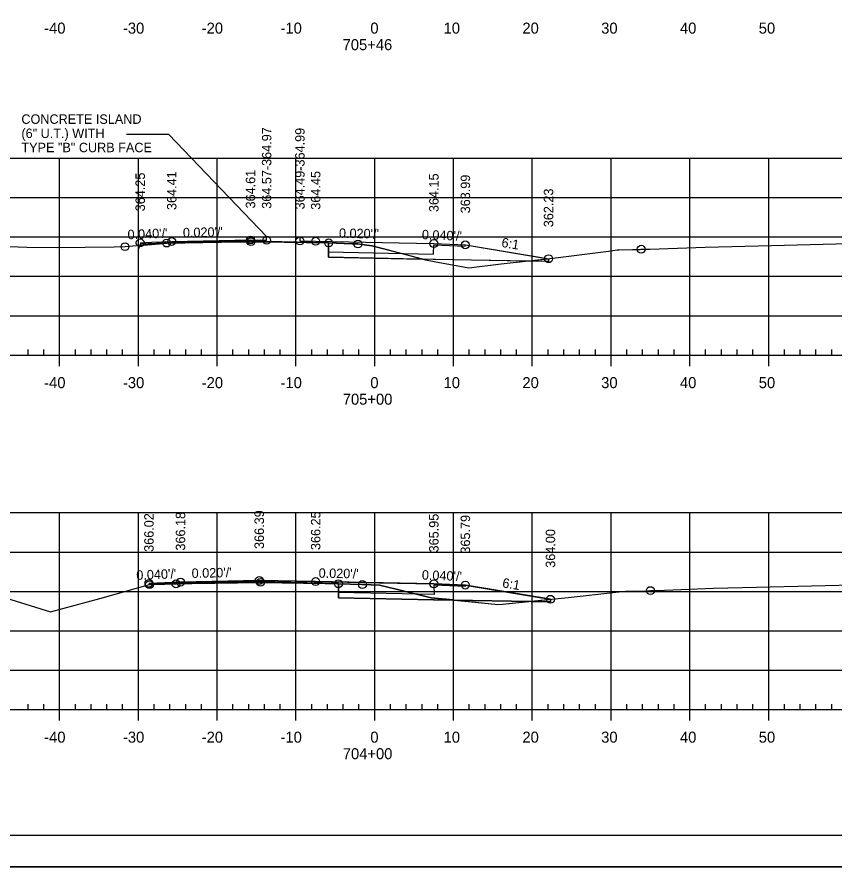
# Model space of a CAD drawing. Extents: x 1359801 to 1362404, y 372415 to 374228.
# Drawn here: x 1361158.3 to 1361262.1, y 372947.9 to 373055.8 of the extents above; entities that cross this region are included whole.
import ezdxf

# ---------------------------------------------------------------- set-up
doc = ezdxf.new("R2010")
doc.units = 0
for name, color, linetype in [('Default', 7, 'Continuous'), ('S_DRG_PT_SYM', 7, 'Continuous'), ('S_DRIVEWAY', 7, 'Continuous'), ('S_ELECTRIC_UTILITIES_ANNOT', 7, 'Continuous'), ('S_IRON_PIN', 7, 'Continuous'), ('S_MAILBOX', 7, 'Continuous'), ('S_PRIMARY_CTL', 7, 'Continuous'), ('S_SANITARY_SEWER', 7, 'Continuous'), ('S_SHOULDER', 7, 'Continuous'), ('S_TELEPHONE_UTILITIES_ANNOT', 7, 'Continuous'), ('S_UNDERGROUND_CABLE', 7, 'Continuous'), ('S_UTL_PT_SYM', 7, 'Continuous'), ('S_WATER_UTILITIES', 7, 'Continuous')]:
    doc.layers.add(name, color=color, linetype=linetype)

msp = doc.modelspace()

# ---------------------------------------------------------------- linework, layer by layer
at = {"layer": 'Default'}
msp.add_lwpolyline([(1361189.99, 373027.49), (1361189.99, 373027.99), (1361194.21, 373027.91), (1361194.21, 373027.41)], dxfattribs=at)
at = {"layer": 'S_DRG_PT_SYM'}
for points in [[(1361145.07, 373027.17), (1361159.55, 373026.63), (1361163.27, 373026.56), (1361170.63, 373026.65), (1361172.01, 373026.68), (1361173.45, 373026.81), (1361177.3, 373027.14), (1361186.52, 373027.29), (1361187.99, 373027.31), (1361189.42, 373027.29), (1361197.86, 373027.16), (1361200.86, 373027.05), (1361201.57, 373027.02), (1361202.02, 373026.95), (1361203.4, 373026.8), (1361208.12, 373025.54), (1361210.14, 373025), (1361211.23, 373024.8), (1361215.65, 373024.01), (1361219.76, 373024.52), (1361226.3, 373025.2), (1361233.39, 373026.12), (1361234.46, 373026.26), (1361234.72, 373026.26), (1361236.41, 373026.31), (1361237.38, 373026.34), (1361237.53, 373026.35), (1361238.62, 373026.38), (1361245.65, 373026.62), (1361254.06, 373026.84), (1361272.03, 373027.29)], [(1361149.97, 372984.22), (1361162.57, 372980.31), (1361168.81, 372982.02), (1361175.12, 372983.78), (1361175.66, 372983.79), (1361178.47, 372983.88), (1361180.48, 372983.91), (1361189.21, 372984.07), (1361197.42, 372983.92), (1361199.1, 372983.89), (1361202.05, 372983.79), (1361202.15, 372983.79), (1361202.21, 372983.79), (1361204.31, 372983.73), (1361206.44, 372983.19), (1361210.89, 372982.11), (1361218.95, 372981.28), (1361219.22, 372981.25), (1361219.93, 372981.32), (1361228.26, 372982.14), (1361234.32, 372982.82), (1361235.53, 372982.94), (1361238.31, 372983.01), (1361238.7, 372983.02), (1361239.46, 372983.05), (1361246.72, 372983.35), (1361252.16, 372983.48), (1361273.09, 372983.97)]]:
    msp.add_lwpolyline(points, dxfattribs=at)
at = {"layer": 'S_ELECTRIC_UTILITIES_ANNOT'}
for p, q in [((1361173.94, 373027.01), (1361173.71, 373026.42)), ((1361173.88, 373026.84), (1361177.3, 373027.14)), ((1361173.94, 373027.01), (1361173.88, 373026.84)), ((1361177.3, 373027.14), (1361173.94, 373027.01)), ((1361197.86, 373027.16), (1361197.86, 373027.17)), ((1361197.86, 373027.16), (1361197.86, 373025.34)), ((1361197.86, 373025.34), (1361209.77, 373025.1)), ((1361222.79, 373024.84), (1361222.79, 373024.84)), ((1361199.1, 372983.89), (1361199.1, 372983.94)), ((1361199.1, 372983.89), (1361199.1, 372982.11)), ((1361223.19, 372981.64), (1361223.19, 372981.64)), ((1361223.19, 372981.64), (1361223.19, 372981.64))]:
    msp.add_line(p, q, dxfattribs=at)
for points in [[(1361197.86, 373027.17), (1361187.94, 373027.37), (1361177.94, 373027.17), (1361177.3, 373027.14)], [(1361177.3, 373027.14), (1361186.52, 373027.29), (1361187.99, 373027.31), (1361189.42, 373027.29), (1361197.86, 373027.16)], [(1361177.3, 373027.14), (1361177.3, 373027.14)], [(1361209.77, 373025.1), (1361203.4, 373026.8), (1361202.02, 373026.95), (1361201.57, 373027.02), (1361200.86, 373027.05), (1361197.86, 373027.16)], [(1361197.86, 373027.16), (1361197.86, 373027.16)], [(1361222.79, 373024.84), (1361211.44, 373025.06), (1361209.77, 373025.1)], [(1361209.77, 373025.1), (1361209.77, 373025.1), (1361210.14, 373025), (1361211.23, 373024.8), (1361215.65, 373024.01), (1361219.76, 373024.52), (1361222.79, 373024.84)], [(1361199.1, 372983.94), (1361189.05, 372984.14), (1361179.05, 372983.94), (1361175.66, 372983.8)], [(1361175.66, 372983.79), (1361178.47, 372983.88), (1361180.48, 372983.91), (1361189.21, 372984.07), (1361197.42, 372983.92), (1361199.1, 372983.89)], [(1361175.66, 372983.8), (1361175.66, 372983.79)], [(1361199.1, 372983.89), (1361199.1, 372983.89)], [(1361210.89, 372982.11), (1361206.44, 372983.19), (1361204.31, 372983.73), (1361202.21, 372983.79), (1361202.15, 372983.79), (1361202.05, 372983.79), (1361199.1, 372983.89)], [(1361199.1, 372982.11), (1361213.69, 372981.83), (1361210.89, 372982.11)], [(1361223.19, 372981.64), (1361213.71, 372981.82), (1361213.69, 372981.83)], [(1361213.69, 372981.83), (1361213.69, 372981.83), (1361218.95, 372981.28), (1361219.22, 372981.25), (1361219.93, 372981.32), (1361223.19, 372981.64)]]:
    msp.add_lwpolyline(points, dxfattribs=at)
for points in [[(1361222.79, 373024.84), (1361225.77, 373025.15), (1361225.77, 373024.8)], [(1361223.19, 372981.64), (1361226.01, 372981.92), (1361226.01, 372981.58)]]:
    msp.add_lwpolyline(points, close=True, dxfattribs=at)
at = {"layer": 'S_MAILBOX'}
for p, q in [((1361058.71, 373037.92), (1361348.71, 373037.92)), ((1361163.71, 373012.92), (1361163.71, 373037.92)), ((1361173.71, 373012.92), (1361173.71, 373037.92)), ((1361183.71, 373012.92), (1361183.71, 373037.92)), ((1361193.71, 373012.92), (1361193.71, 373037.92)), ((1361203.71, 373012.92), (1361203.71, 373037.92)), ((1361213.71, 373012.92), (1361213.71, 373037.92)), ((1361223.71, 373012.92), (1361223.71, 373037.92)), ((1361233.71, 373012.92), (1361233.71, 373037.92)), ((1361243.71, 373012.92), (1361243.71, 373037.92)), ((1361253.71, 373012.92), (1361253.71, 373037.92)), ((1361058.71, 373032.92), (1361348.71, 373032.92)), ((1361058.71, 373027.92), (1361348.71, 373027.92)), ((1361058.71, 373022.92), (1361348.71, 373022.92)), ((1361058.71, 373017.92), (1361348.71, 373017.92)), ((1361058.71, 373012.92), (1361348.71, 373012.92)), ((1361058.71, 372992.92), (1361348.71, 372992.92)), ((1361163.71, 372967.92), (1361163.71, 372992.92)), ((1361173.71, 372967.92), (1361173.71, 372992.92)), ((1361183.71, 372967.92), (1361183.71, 372992.92)), ((1361193.71, 372967.92), (1361193.71, 372992.92)), ((1361203.71, 372967.92), (1361203.71, 372992.92)), ((1361213.71, 372967.92), (1361213.71, 372992.92)), ((1361223.71, 372967.92), (1361223.71, 372992.92)), ((1361233.71, 372967.92), (1361233.71, 372992.92)), ((1361243.71, 372967.92), (1361243.71, 372992.92)), ((1361253.71, 372967.92), (1361253.71, 372992.92)), ((1361058.71, 372987.92), (1361348.71, 372987.92)), ((1361058.71, 372982.92), (1361348.71, 372982.92)), ((1361058.71, 372977.92), (1361348.71, 372977.92)), ((1361058.71, 372972.92), (1361348.71, 372972.92)), ((1361058.71, 372967.92), (1361348.71, 372967.92))]:
    msp.add_line(p, q, dxfattribs=at)
at = {"layer": 'S_SANITARY_SEWER'}
for points in [[(1361173.94, 373027.18), (1361175.36, 373027.23), (1361177.94, 373027.33), (1361177.95, 373027.33), (1361187.94, 373027.53), (1361187.94, 373027.53), (1361189.99, 373027.49), (1361189.99, 373027.99), (1361189.99, 373027.99), (1361194.21, 373027.91), (1361194.21, 373027.41), (1361196.21, 373027.37), (1361196.21, 373027.37), (1361206.82, 373027.16), (1361211.21, 373027.07), (1361211.21, 373027.07), (1361215.21, 373026.91), (1361215.21, 373026.91), (1361224.89, 373025.3), (1361225.77, 373025.15), (1361225.77, 373025.15)], [(1361175.05, 372983.94), (1361176.8, 372984.01), (1361178.8, 372984.09), (1361179.05, 372984.1), (1361179.59, 372984.11), (1361189.05, 372984.31), (1361196.08, 372984.17), (1361196.21, 372984.17), (1361204.3, 372984.01), (1361211.21, 372983.87), (1361211.27, 372983.87), (1361215.21, 372983.72), (1361215.45, 372983.68), (1361224.89, 372982.11), (1361224.93, 372982.1), (1361226.01, 372981.92)], [(1361215.21, 372983.72), (1361211.21, 372983.87), (1361196.21, 372984.17), (1361189.05, 372984.31), (1361179.05, 372984.1), (1361175.05, 372983.94)]]:
    msp.add_lwpolyline(points, dxfattribs=at)
at = {"layer": 'S_SHOULDER'}
for p, q in [((1361225.75, 373024.98), (1361225.77, 373024.78)), ((1361225.77, 373025.15), (1361225.77, 373024.8)), ((1361215.19, 372983.55), (1361211.2, 372983.7)), ((1361211.2, 372983.7), (1361211.2, 372983.7)), ((1361215.21, 372983.72), (1361215.19, 372983.55)), ((1361226.01, 372981.92), (1361215.21, 372983.72)), ((1361226.01, 372981.58), (1361226.01, 372981.92)), ((1361033.31, 372947.94), (1361366.64, 372947.94))]:
    msp.add_line(p, q, dxfattribs=at)
for points in [[(1361033.3, 373161.28), (1361366.64, 373161.28), (1361366.64, 372947.94), (1361033.3, 372947.94)], [(1361279.63, 373157.38), (1361279.63, 373147.5), (1361315.36, 373147.5), (1361315.36, 373144.58), (1361338.56, 373144.58), (1361338.56, 373120.25), (1361361.89, 373120.25), (1361361.89, 372951.92), (1361045.71, 372951.92), (1361045.71, 373157.38)]]:
    msp.add_lwpolyline(points, close=True, dxfattribs=at)
for points in [[(1361197.86, 373026.01), (1361211.18, 373025.74), (1361211.21, 373026.9)], [(1361211.21, 373026.9), (1361215.19, 373026.74), (1361215.21, 373026.91), (1361225.77, 373025.15), (1361225.75, 373024.98)], [(1361225.77, 373024.78), (1361211.12, 373025.07), (1361197.86, 373025.34), (1361197.86, 373026.01)], [(1361211.2, 372983.7), (1361211.26, 372982.54), (1361199.1, 372982.78)], [(1361199.1, 372982.78), (1361199.1, 372982.11), (1361211.18, 372981.87), (1361226.01, 372981.58)]]:
    msp.add_lwpolyline(points, dxfattribs=at)
for centre in [(1361173.94, 373027.17), (1361177.3, 373027.14), (1361177.94, 373027.33), (1361187.94, 373027.53), (1361187.99, 373027.31), (1361189.99, 373027.49), (1361194.21, 373027.41), (1361196.21, 373027.37), (1361197.86, 373027.16), (1361201.57, 373027.02), (1361211.21, 373027.07), (1361215.21, 373026.91), (1361172.01, 373026.68), (1361237.53, 373026.35), (1361225.77, 373025.15), (1361175.05, 372983.94), (1361175.12, 372983.78), (1361178.47, 372983.88), (1361179.05, 372984.1), (1361189.05, 372984.31), (1361189.21, 372984.07), (1361196.21, 372984.17), (1361199.1, 372983.89), (1361202.15, 372983.79), (1361211.21, 372983.87), (1361215.21, 372983.72), (1361238.7, 372983.02), (1361226.01, 372981.92)]:
    msp.add_circle(centre, 0.5, dxfattribs=at)
at = {"layer": 'S_TELEPHONE_UTILITIES_ANNOT'}
msp.add_lwpolyline([(1361189.99, 373027.99), (1361177.59, 373040.93), (1361177.59, 373040.93), (1361172.22, 373040.93)], dxfattribs=at)
at = {"layer": 'S_UNDERGROUND_CABLE'}
for p, q in [((1361225.77, 373025.15), (1361225.77, 373024.8)), ((1361226.01, 372981.92), (1361226.01, 372981.58))]:
    msp.add_line(p, q, dxfattribs=at)
for points in [[(1361225.77, 373024.78), (1361211.12, 373025.07), (1361197.86, 373025.34), (1361197.86, 373027.17), (1361187.94, 373027.37), (1361177.94, 373027.17), (1361173.94, 373027.01)], [(1361226.01, 372981.58), (1361211.18, 372981.87), (1361199.1, 372982.11), (1361199.1, 372983.94), (1361189.05, 372984.14), (1361179.05, 372983.94), (1361175.05, 372983.78)]]:
    msp.add_lwpolyline(points, dxfattribs=at)
at = {"layer": 'S_UTL_PT_SYM'}
msp.add_line((1361361.89, 372951.92), (1361045.71, 372951.92), dxfattribs=at)
at = {"layer": 'S_WATER_UTILITIES'}
for p, q in [((1361159.71, 373012.92), (1361159.71, 373013.62)), ((1361161.71, 373012.92), (1361161.71, 373013.62)), ((1361165.71, 373012.92), (1361165.71, 373013.62)), ((1361167.71, 373012.92), (1361167.71, 373013.62)), ((1361169.71, 373012.92), (1361169.71, 373013.62)), ((1361171.71, 373012.92), (1361171.71, 373013.62)), ((1361175.71, 373012.92), (1361175.71, 373013.62)), ((1361177.71, 373012.92), (1361177.71, 373013.62)), ((1361179.71, 373012.92), (1361179.71, 373013.62)), ((1361181.71, 373012.92), (1361181.71, 373013.62)), ((1361185.71, 373012.92), (1361185.71, 373013.62)), ((1361187.71, 373012.92), (1361187.71, 373013.62)), ((1361189.71, 373012.92), (1361189.71, 373013.62)), ((1361191.71, 373012.92), (1361191.71, 373013.62)), ((1361195.71, 373012.92), (1361195.71, 373013.62)), ((1361197.71, 373012.92), (1361197.71, 373013.62)), ((1361199.71, 373012.92), (1361199.71, 373013.62)), ((1361201.71, 373012.92), (1361201.71, 373013.62)), ((1361205.71, 373012.92), (1361205.71, 373013.62)), ((1361207.71, 373012.92), (1361207.71, 373013.62)), ((1361209.71, 373012.92), (1361209.71, 373013.62)), ((1361211.71, 373012.92), (1361211.71, 373013.62)), ((1361215.71, 373012.92), (1361215.71, 373013.62)), ((1361217.71, 373012.92), (1361217.71, 373013.62)), ((1361219.71, 373012.92), (1361219.71, 373013.62)), ((1361221.71, 373012.92), (1361221.71, 373013.62)), ((1361225.71, 373012.92), (1361225.71, 373013.62)), ((1361227.71, 373012.92), (1361227.71, 373013.62)), ((1361229.71, 373012.92), (1361229.71, 373013.62)), ((1361231.71, 373012.92), (1361231.71, 373013.62)), ((1361235.71, 373012.92), (1361235.71, 373013.62)), ((1361237.71, 373012.92), (1361237.71, 373013.62)), ((1361239.71, 373012.92), (1361239.71, 373013.62)), ((1361241.71, 373012.92), (1361241.71, 373013.62)), ((1361245.71, 373012.92), (1361245.71, 373013.62)), ((1361247.71, 373012.92), (1361247.71, 373013.62)), ((1361249.71, 373012.92), (1361249.71, 373013.62)), ((1361251.71, 373012.92), (1361251.71, 373013.62)), ((1361255.71, 373012.92), (1361255.71, 373013.62)), ((1361257.71, 373012.92), (1361257.71, 373013.62)), ((1361259.71, 373012.92), (1361259.71, 373013.62)), ((1361261.71, 373012.92), (1361261.71, 373013.62)), ((1361058.71, 373012.92), (1361348.71, 373012.92)), ((1361163.71, 373011.52), (1361163.71, 373012.92)), ((1361173.71, 373011.52), (1361173.71, 373012.92)), ((1361183.71, 373011.52), (1361183.71, 373012.92)), ((1361193.71, 373011.52), (1361193.71, 373012.92)), ((1361203.71, 373011.52), (1361203.71, 373012.92)), ((1361213.71, 373011.52), (1361213.71, 373012.92)), ((1361223.71, 373011.52), (1361223.71, 373012.92)), ((1361233.71, 373011.52), (1361233.71, 373012.92)), ((1361243.71, 373011.52), (1361243.71, 373012.92)), ((1361253.71, 373011.52), (1361253.71, 373012.92)), ((1361159.71, 372967.92), (1361159.71, 372968.62)), ((1361161.71, 372967.92), (1361161.71, 372968.62)), ((1361165.71, 372967.92), (1361165.71, 372968.62)), ((1361167.71, 372967.92), (1361167.71, 372968.62)), ((1361169.71, 372967.92), (1361169.71, 372968.62)), ((1361171.71, 372967.92), (1361171.71, 372968.62)), ((1361175.71, 372967.92), (1361175.71, 372968.62)), ((1361177.71, 372967.92), (1361177.71, 372968.62)), ((1361179.71, 372967.92), (1361179.71, 372968.62)), ((1361181.71, 372967.92), (1361181.71, 372968.62)), ((1361185.71, 372967.92), (1361185.71, 372968.62)), ((1361187.71, 372967.92), (1361187.71, 372968.62)), ((1361189.71, 372967.92), (1361189.71, 372968.62)), ((1361191.71, 372967.92), (1361191.71, 372968.62)), ((1361195.71, 372967.92), (1361195.71, 372968.62)), ((1361197.71, 372967.92), (1361197.71, 372968.62)), ((1361199.71, 372967.92), (1361199.71, 372968.62)), ((1361201.71, 372967.92), (1361201.71, 372968.62)), ((1361205.71, 372967.92), (1361205.71, 372968.62)), ((1361207.71, 372967.92), (1361207.71, 372968.62)), ((1361209.71, 372967.92), (1361209.71, 372968.62)), ((1361211.71, 372967.92), (1361211.71, 372968.62)), ((1361215.71, 372967.92), (1361215.71, 372968.62)), ((1361217.71, 372967.92), (1361217.71, 372968.62)), ((1361219.71, 372967.92), (1361219.71, 372968.62)), ((1361221.71, 372967.92), (1361221.71, 372968.62)), ((1361225.71, 372967.92), (1361225.71, 372968.62)), ((1361227.71, 372967.92), (1361227.71, 372968.62)), ((1361229.71, 372967.92), (1361229.71, 372968.62)), ((1361231.71, 372967.92), (1361231.71, 372968.62)), ((1361235.71, 372967.92), (1361235.71, 372968.62)), ((1361237.71, 372967.92), (1361237.71, 372968.62)), ((1361239.71, 372967.92), (1361239.71, 372968.62)), ((1361241.71, 372967.92), (1361241.71, 372968.62)), ((1361245.71, 372967.92), (1361245.71, 372968.62)), ((1361247.71, 372967.92), (1361247.71, 372968.62)), ((1361249.71, 372967.92), (1361249.71, 372968.62)), ((1361251.71, 372967.92), (1361251.71, 372968.62)), ((1361255.71, 372967.92), (1361255.71, 372968.62)), ((1361257.71, 372967.92), (1361257.71, 372968.62)), ((1361259.71, 372967.92), (1361259.71, 372968.62)), ((1361261.71, 372967.92), (1361261.71, 372968.62)), ((1361058.71, 372967.92), (1361348.71, 372967.92)), ((1361163.71, 372966.52), (1361163.71, 372967.92)), ((1361173.71, 372966.52), (1361173.71, 372967.92)), ((1361183.71, 372966.52), (1361183.71, 372967.92)), ((1361193.71, 372966.52), (1361193.71, 372967.92)), ((1361203.71, 372966.52), (1361203.71, 372967.92)), ((1361213.71, 372966.52), (1361213.71, 372967.92)), ((1361223.71, 372966.52), (1361223.71, 372967.92)), ((1361233.71, 372966.52), (1361233.71, 372967.92)), ((1361243.71, 372966.52), (1361243.71, 372967.92)), ((1361253.71, 372966.52), (1361253.71, 372967.92))]:
    msp.add_line(p, q, dxfattribs=at)

# ---------------------------------------------------------------- texts
at = {"layer": 'S_DRIVEWAY'}
for s, p in [('CONCRETE ISLAND', (1361158.86, 373042.27)), ('(6" U.T.) WITH', (1361158.86, 373040.47)), ('TYPE "B" CURB FACE', (1361158.86, 373038.67))]:
    msp.add_text(s, height=1.2, dxfattribs=at).set_placement(p)
at = {"layer": 'S_IRON_PIN'}
for s, rotation, p in [('364.57-364.97', 90, (1361190.59, 373031.49)), ('364.49-364.99', 90, (1361194.81, 373031.41)), ('364.25', 90, (1361174.54, 373031.17)), ('364.41', 90, (1361178.54, 373031.33)), ('364.61', 90, (1361188.54, 373031.53)), ('364.45', 90, (1361196.81, 373031.37)), ('364.15', 90, (1361211.81, 373031.07)), ('363.99', 90, (1361215.81, 373030.91)), ('362.23', 90, (1361226.37, 373029.15)), ("0.040'/'", 2.2908, (1361172.36, 373027.61)), ("0.020'/'", 1.1459, (1361179.37, 373027.86)), ("0.020'/'", 358.8544, (1361199.16, 373027.81)), ("0.040'/'", 357.7093, (1361209.67, 373027.63)), ('6:1', 350.5362, (1361219.73, 373026.66)), ('366.18', 90, (1361179.65, 372988.1)), ('366.39', 90, (1361189.65, 372988.31)), ('366.25', 90, (1361196.81, 372988.17)), ('366.02', 90, (1361175.65, 372987.94)), ('365.95', 90, (1361211.81, 372987.87)), ('365.79', 90, (1361215.81, 372987.72)), ('364.00', 90, (1361226.61, 372985.92)), ("0.040'/'", 2.3125, (1361173.47, 372984.38)), ("0.020'/'", 1.168, (1361180.48, 372984.63)), ("0.020'/'", 358.8773, (1361196.58, 372984.66)), ("0.040'/'", 357.7321, (1361209.67, 372984.43)), ('6:1', 350.5598, (1361219.84, 372983.45))]:
    msp.add_text(s, height=1.2, rotation=rotation, dxfattribs=at).set_placement(p)
at = {"layer": 'S_PRIMARY_CTL'}
for s, p in [('-40', (1361161.75, 373053.72)), ('-30', (1361171.75, 373053.72)), ('-20', (1361181.75, 373053.72)), ('-10', (1361191.75, 373053.72)), ('0', (1361203.15, 373053.72)), ('10', (1361212.45, 373053.72)), ('20', (1361222.45, 373053.72)), ('30', (1361232.45, 373053.72)), ('40', (1361242.45, 373053.72)), ('50', (1361252.45, 373053.72)), ('705+46', (1361199.63, 373051.62)), ('-40', (1361161.75, 373008.72)), ('-30', (1361171.75, 373008.72)), ('-20', (1361181.75, 373008.72)), ('-10', (1361191.75, 373008.72)), ('0', (1361203.15, 373008.72)), ('10', (1361212.45, 373008.72)), ('20', (1361222.45, 373008.72)), ('30', (1361232.45, 373008.72)), ('40', (1361242.45, 373008.72)), ('50', (1361252.45, 373008.72)), ('705+00', (1361199.65, 373006.62)), ('-40', (1361161.75, 372963.72)), ('-30', (1361171.75, 372963.72)), ('-20', (1361181.75, 372963.72)), ('-10', (1361191.75, 372963.72)), ('0', (1361203.15, 372963.72)), ('10', (1361212.45, 372963.72)), ('20', (1361222.45, 372963.72)), ('30', (1361232.45, 372963.72)), ('40', (1361242.45, 372963.72)), ('50', (1361252.45, 372963.72)), ('704+00', (1361199.65, 372961.62))]:
    msp.add_text(s, height=1.4, dxfattribs=at).set_placement(p)
at = {"layer": 'S_SHOULDER'}
for p in [(1361245.6, 373026.57), (1361246.67, 372983.3)]:
    msp.add_text('+', height=0.1, dxfattribs=at).set_placement(p)

doc.saveas('drawing.dxf')
